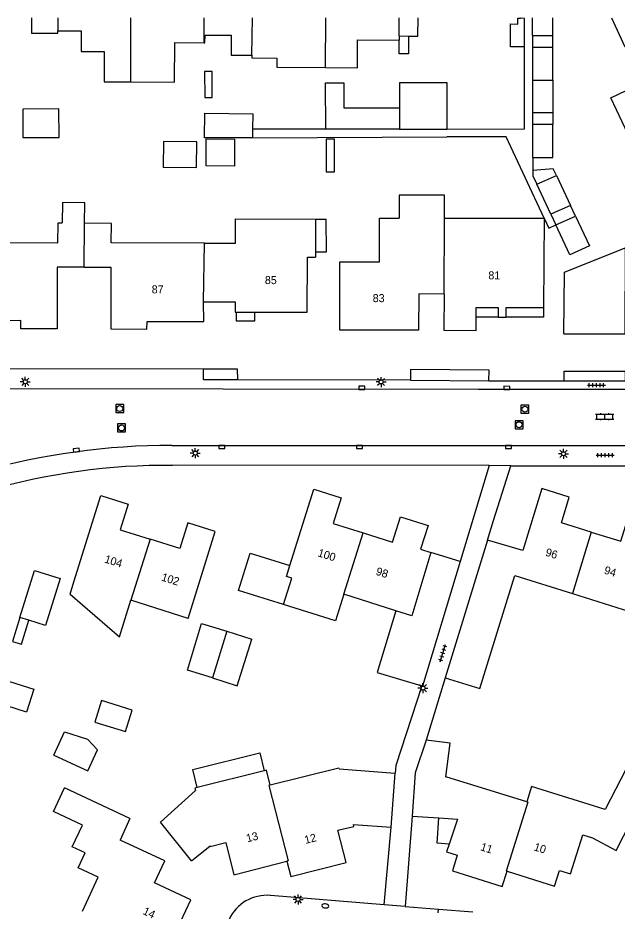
# Model space of a CAD drawing. Extents: x 126000 to 131009, y 393000 to 395500.
# Drawn here: x 130710.3 to 130785.1, y 395388.4 to 395500 of the extents above; entities that cross this region are included whole.
import ezdxf

# ---------------------------------------------------------------- set-up
doc = ezdxf.new("R2010")
doc.units = 0
for name, color, linetype in [('gg-afsc-erfafscheiding', 7, 'Continuous'), ('gg-afsc-muur', 7, 'Continuous'), ('gg-anno-huisnummerreeks BGT', 7, 'Continuous'), ('gg-bbg-bijgebouw', 7, 'Continuous'), ('gg-bbg-gedigitaliseerde bebouwing', 7, 'Continuous'), ('gg-bbg-gedigitaliseerde bijgebouw', 7, 'Continuous'), ('gg-bbg-hoofdgebouw', 7, 'Continuous'), ('gg-bbg-luifel en loopbrug', 7, 'Continuous'), ('gg-bbg-tussenscheiding', 7, 'Continuous'), ('gg-knt-verharding', 7, 'Continuous'), ('gt-grn-weggrens', 7, 'Continuous'), ('gt-symb-brandkraan', 7, 'Continuous'), ('gt-symb-klinker verharding', 7, 'Continuous'), ('gt-symb-kolk', 7, 'Continuous'), ('gt-symb-lichtmast', 7, 'Continuous'), ('gt-symb-rioolschacht', 7, 'Continuous'), ('gt-symb-tegel verharding', 7, 'Continuous')]:
    doc.layers.add(name, color=color, linetype=linetype)

# ---------------------------------------------------------------- blocks, each defined once
blk = doc.blocks.new('gt0-LMAST')
at = {"layer": 'gt-symb-lichtmast'}
for p, q in [((-0.18, 0.17), (-0.45, 0.44)), ((0, 0.25), (0, 0.62)), ((0.17, 0.17), (0.44, 0.44)), ((-0.25, 0), (-0.63, 0)), ((-0.18, -0.18), (-0.45, -0.45)), ((0, -0.25), (0, -0.63)), ((0.44, -0.45), (0.17, -0.18)), ((0.25, 0), (0.62, 0))]:
    blk.add_line(p, q, dxfattribs=at)
blk.add_circle((0, 0), 0.25, dxfattribs=at)
blk = doc.blocks.new('gt0-BR')
at = {"layer": 'gt-symb-brandkraan'}
for centre, radius, start, end in [((-0.24, 0), 0.206, 107.5669, 252.4331), ((0.6, -2.66), 3, 106.892, 107.5669), ((0, -0.69), 0.938, 73.108, 106.892), ((-0.6, -2.66), 3, 72.4331, 73.108), ((0.24, 0), 0.206, 287.567, 72.4331), ((0.6, 2.66), 3, 252.4331, 253.108), ((0, 0.69), 0.938, 253.108, 286.8921), ((-0.6, 2.66), 3, 286.8921, 287.567)]:
    blk.add_arc(centre, radius, start, end, dxfattribs=at)
blk = doc.blocks.new('gt0-TEG1')
at = {"layer": 'gt-symb-tegel verharding'}
for p, q in [((-1.12, 0), (1.12, 0)), ((-0.9, -0.25), (-0.9, 0.25)), ((-0.45, -0.25), (-0.45, 0.25)), ((0, -0.25), (0, 0.25)), ((0.45, -0.25), (0.45, 0.25)), ((0.9, -0.25), (0.9, 0.25))]:
    blk.add_line(p, q, dxfattribs=at)
blk = doc.blocks.new('gt0-KOLK')
at = {"layer": 'gt-symb-kolk'}
blk.add_lwpolyline([(0, 0), (0.38, 0), (0.38, 0.4), (-0.37, 0.4), (-0.37, 0), (0, 0)], dxfattribs=at)
blk = doc.blocks.new('gt0-RS')
at = {"layer": 'gt-symb-rioolschacht'}
blk.add_lwpolyline([(-0.5, -0.5), (0.5, -0.5), (0.5, 0.5), (-0.5, 0.5)], close=True, dxfattribs=at)
blk.add_circle((0, 0), 0.375, dxfattribs=at)
blk = doc.blocks.new('gt0-KL1')
at = {"layer": 'gt-symb-klinker verharding'}
for p, q in [((-1.15, 0.3), (1.15, 0.3)), ((-1, -0.3), (-1, 0.3)), ((-0.5, 0.3), (-0.5, 0.45)), ((0, -0.3), (0, 0.3)), ((0.5, 0.3), (0.5, 0.45)), ((1, -0.3), (1, 0.3)), ((-1.15, -0.3), (1.15, -0.3)), ((-0.5, -0.45), (-0.5, -0.3)), ((0.5, -0.45), (0.5, -0.3))]:
    blk.add_line(p, q, dxfattribs=at)

msp = doc.modelspace()

# ---------------------------------------------------------------- linework, layer by layer
at = {"layer": 'gg-afsc-erfafscheiding'}
for p, q in [((130773.06, 395500), (130773.06, 395499.98)), ((130748.74, 395486.09), (130739.58, 395486.09)), ((130763.92, 395486.09), (130773.57, 395486.15)), ((130739.56, 395485.03), (130763.86, 395485.12)), ((130771.27, 395485.16), (130763.86, 395485.12)), ((130776.03, 395474.97), (130771.27, 395485.16)), ((130774.63, 395482.54), (130774.63, 395480.93))]:
    msp.add_line(p, q, dxfattribs=at)
msp.add_lwpolyline([(130776.03, 395474.97), (130776.61, 395473.73), (130777.5, 395474.14)], dxfattribs=at)
at = {"layer": 'gg-afsc-muur'}
for p, q in [((130773.57, 395486.15), (130773.56, 395496.38)), ((130769.15, 395444.09), (130765.54, 395432.09)), ((130768.96, 395434.78), (130769.71, 395437.2)), ((130763.66, 395417.58), (130761.26, 395409.78))]:
    msp.add_line(p, q, dxfattribs=at)
msp.add_lwpolyline([(130760.75, 395416.55), (130757.5, 395406.6), (130757.4, 395405.65)], dxfattribs=at)
at = {"layer": 'gg-bbg-bijgebouw'}
for p, q in [((130774.58, 395497.8), (130774.58, 395500)), ((130774.58, 395496.3), (130774.57, 395492.21)), ((130774.57, 395492.21), (130774.57, 395488.14)), ((130774.57, 395486.67), (130774.57, 395482.54)), ((130778.49, 395460.54), (130786.09, 395460.52)), ((130765.54, 395432.09), (130761.88, 395433.23)), ((130765.54, 395432.09), (130760.82, 395416.53)), ((130710.51, 395425.11), (130712.33, 395430.97)), ((130711.64, 395424.76), (130710.51, 395425.11)), ((130733.2, 395424.37), (130736.37, 395423.39)), ((130736.37, 395423.39), (130739.5, 395422.41))]:
    msp.add_line(p, q, dxfattribs=at)
msp.add_lwpolyline([(130712.33, 395430.97), (130715.53, 395429.97), (130713.7, 395424.12), (130711.64, 395424.76)], dxfattribs=at)
at = {"layer": 'gg-bbg-gedigitaliseerde bebouwing'}
for p, q in [((130757.92, 395497.74), (130757.92, 395497.23)), ((130757.92, 395497.74), (130759.06, 395497.73)), ((130763.56, 395474.98), (130776.03, 395474.97)), ((130776.03, 395474.97), (130775.96, 395463.82)), ((130747.47, 395474.87), (130747.44, 395470.78)), ((130747.44, 395470.78), (130747.43, 395470.09)), ((130743.47, 395426.71), (130744.51, 395430.03)), ((130744.51, 395430.03), (130743.82, 395430.24)), ((130731.52, 395424.98), (130724.38, 395427.25)), ((130757.5, 395425.94), (130750.99, 395428)), ((130760.82, 395416.53), (130760.75, 395416.55)), ((130764.29, 395409.42), (130761.26, 395409.78)), ((130741.05, 395405.95), (130732.68, 395403.87)), ((130750.42, 395406.21), (130757.4, 395405.65)), ((130724.26, 395400.01), (130716.09, 395403.81)), ((130728.06, 395399.53), (130732.46, 395403.51)), ((130785.03, 395396.01), (130789.39, 395404.58))]:
    msp.add_line(p, q, dxfattribs=at)
for points in [[(130711.97, 395500), (130711.95, 395498.1), (130715.25, 395498.08), (130715.25, 395498.38)], [(130759.06, 395497.73), (130760.25, 395497.72), (130760.26, 395500)], [(130715.25, 395498.38), (130718.17, 395498.36), (130718.16, 395495.8), (130721.06, 395495.78), (130721.04, 395492.02), (130724.37, 395492)], [(130733.52, 395496.89), (130733.64, 395496.89), (130733.65, 395497.85), (130736.9, 395497.83), (130736.89, 395495.34), (130739.5, 395495.32)], [(130748.69, 395493.79), (130752.69, 395493.77), (130752.71, 395497.26), (130757.92, 395497.23)], [(130724.37, 395492), (130729.84, 395491.97), (130729.87, 395496.91), (130733.52, 395496.89)], [(130739.5, 395495.32), (130739.5, 395495.02), (130742.61, 395494.98), (130742.6, 395493.83), (130748.69, 395493.79)], [(130786.48, 395485.51), (130784.35, 395490.03), (130788.29, 395491.89)], [(130763.56, 395474.98), (130763.56, 395477.84), (130757.89, 395477.84), (130757.89, 395474.99)], [(130718.6, 395474.35), (130718.63, 395476.89), (130715.82, 395476.92), (130715.8, 395474.38)], [(130733.58, 395471.86), (130737.46, 395471.85), (130737.46, 395474.91), (130747.47, 395474.87)], [(130750.48, 395469.51), (130755.45, 395469.53), (130755.46, 395474.99), (130757.89, 395474.99)], [(130705.09, 395471.95), (130715.23, 395471.92), (130715.28, 395474.38), (130715.8, 395474.38)], [(130733.58, 395471.86), (130721.91, 395471.9), (130721.96, 395474.31), (130718.6, 395474.35)], [(130779.55, 395428.1), (130786.7, 395425.86), (130790.03, 395436.77)], [(130763.66, 395417.58), (130768, 395416.24), (130772.37, 395430.34), (130779.55, 395428.1)], [(130716.77, 395428.03), (130722.94, 395422.67), (130724.38, 395427.25)], [(130750.99, 395428), (130749.95, 395424.68), (130743.47, 395426.71)], [(130773.86, 395402.06), (130763.72, 395405.2), (130764.29, 395409.42)], [(130741.8, 395404.15), (130741.34, 395406.02), (130741.05, 395405.95)], [(130750.42, 395406.21), (130750.38, 395406.29), (130741.8, 395404.15)], [(130789.39, 395404.58), (130786.27, 395406.21), (130783.64, 395401.1), (130774.46, 395404), (130773.86, 395402.06)], [(130718.33, 395388.42), (130720.3, 395392.65), (130717.79, 395393.82), (130718.68, 395395.7), (130717.06, 395396.47), (130718.32, 395399.18), (130714.7, 395400.86), (130716.09, 395403.81)], [(130732.68, 395403.87), (130732.39, 395403.8), (130732.46, 395403.51)]]:
    msp.add_lwpolyline(points, dxfattribs=at)
at = {"layer": 'gg-bbg-gedigitaliseerde bijgebouw'}
for p, q in [((130777.11, 395497.79), (130777.11, 395500)), ((130774.58, 395497.8), (130777.11, 395497.79)), ((130777.1, 395496.3), (130774.58, 395496.3)), ((130777.1, 395492.21), (130777.1, 395496.3)), ((130757.93, 395491.87), (130757.93, 395488.77)), ((130777.1, 395492.21), (130777.09, 395488.14)), ((130763.92, 395486.09), (130763.91, 395488.61)), ((130777.09, 395488.14), (130774.57, 395488.14)), ((130739.58, 395486.09), (130739.56, 395485.03)), ((130757.94, 395486.09), (130748.74, 395486.09)), ((130757.94, 395486.09), (130763.92, 395486.09)), ((130777.09, 395486.68), (130774.57, 395486.67)), ((130774.57, 395482.54), (130774.63, 395482.54)), ((130775.12, 395479.23), (130777.56, 395480.31)), ((130777.56, 395480.31), (130779.32, 395476.58)), ((130776.87, 395475.49), (130775.12, 395479.23)), ((130779.32, 395476.58), (130776.87, 395475.49)), ((130777.5, 395474.14), (130779.95, 395475.24))]:
    msp.add_line(p, q, dxfattribs=at)
for points in [[(130748.74, 395486.09), (130748.7, 395491.88), (130750.97, 395491.88), (130750.97, 395488.77), (130757.93, 395488.77)], [(130763.91, 395488.61), (130763.91, 395491.87), (130757.93, 395491.87)], [(130715.41, 395485.07), (130715.39, 395488.63), (130710.86, 395488.6), (130710.88, 395485.04), (130715.41, 395485.07)], [(130739.56, 395485.03), (130733.58, 395485.03), (130733.63, 395488.11), (130739.61, 395488.01), (130739.58, 395486.09)], [(130774.63, 395482.54), (130777.1, 395482.54), (130777.09, 395486.68)], [(130733.78, 395484.88), (130737.34, 395484.86), (130737.33, 395481.48), (130733.77, 395481.5), (130733.78, 395484.88)], [(130779.95, 395475.24), (130781.71, 395471.52), (130779.25, 395470.4), (130777.5, 395474.14)], [(130778.49, 395460.54), (130778.56, 395468.25), (130786.13, 395471.29), (130786.09, 395460.52)], [(130757.5, 395425.94), (130755.17, 395418.25), (130760.75, 395416.55)], [(130734.56, 395417.55), (130731.47, 395418.51), (130733.2, 395424.37)], [(130734.56, 395417.55), (130737.68, 395416.57), (130739.5, 395422.41)], [(130719.88, 395412.04), (130723.7, 395410.86), (130724.53, 395413.53), (130720.7, 395414.72), (130719.88, 395412.04)], [(130714.74, 395407.89), (130716.07, 395410.8), (130718.97, 395409.9)], [(130714.74, 395407.89), (130719, 395405.94), (130720.22, 395408.59), (130718.97, 395409.9)]]:
    msp.add_lwpolyline(points, dxfattribs=at)
at = {"layer": 'gg-bbg-hoofdgebouw'}
for p, q in [((130784.43, 395500), (130786.12, 395496.4)), ((130737.55, 395463.26), (130739.86, 395463.25)), ((130770.28, 395462.61), (130771.27, 395462.6)), ((130768.96, 395434.78), (130763.66, 395417.58)), ((130743.82, 395430.24), (130744.24, 395431.59)), ((130756.91, 395398.92), (130757.4, 395405.65)), ((130759.54, 395400.29), (130762.88, 395400.06)), ((130724.26, 395400.01), (130723.02, 395397.3)), ((130731.94, 395394.7), (130728.06, 395399.53)), ((130728.92, 395383.53), (130731.89, 395389.85))]:
    msp.add_line(p, q, dxfattribs=at)
for points in [[(130739.86, 395463.25), (130746.42, 395463.23), (130746.43, 395470.09), (130747.43, 395470.09)], [(130763.51, 395465.48), (130760.35, 395465.51), (130760.33, 395460.99), (130750.47, 395460.99), (130750.48, 395469.51)], [(130718.52, 395468.86), (130715.17, 395468.86), (130715.16, 395461.16), (130710.63, 395461.17), (130710.63, 395462.18), (130703.41, 395462.17)], [(130718.52, 395468.86), (130721.87, 395468.85), (130721.86, 395461.14), (130726.39, 395461.12), (130726.4, 395462.09), (130733.51, 395462.09), (130733.47, 395464.53)], [(130763.51, 395465.48), (130763.5, 395460.98), (130767.52, 395460.97), (130767.53, 395462.61)], [(130733.47, 395464.53), (130737.41, 395464.55), (130737.39, 395463.26), (130737.55, 395463.26)], [(130767.53, 395462.61), (130767.53, 395463.84), (130770.28, 395463.83), (130770.28, 395462.61)], [(130771.27, 395462.6), (130771.26, 395463.82), (130775.96, 395463.82)], [(130716.77, 395428.03), (130717.25, 395429.56), (130720.62, 395440.34), (130724.05, 395439.26), (130723.05, 395436.07), (130726.77, 395434.9)], [(130744.24, 395431.59), (130747.23, 395441.13), (130750.66, 395440.04), (130749.65, 395436.85), (130753.42, 395435.66)], [(130781.92, 395435.78), (130778.18, 395436.94), (130779.16, 395440.14), (130775.73, 395441.2), (130773.34, 395433.49), (130768.96, 395434.78)], [(130753.42, 395435.66), (130757.08, 395434.5), (130758.09, 395437.69), (130761.52, 395436.6), (130760.58, 395433.63), (130761.88, 395433.23)], [(130781.92, 395435.78), (130785.61, 395434.64), (130786.6, 395437.84), (130790.03, 395436.77)], [(130731.52, 395424.98), (130734.91, 395435.86), (130731.48, 395436.93), (130730.48, 395433.74), (130726.77, 395434.9)], [(130761.26, 395409.78), (130759.92, 395405.68), (130759.54, 395400.29)], [(130743.85, 395394.66), (130744.36, 395392.73), (130751.28, 395394.48), (130750.24, 395398.54), (130752.24, 395399), (130752.18, 395399.26), (130756.91, 395398.92)], [(130762.88, 395400.06), (130765.18, 395399.9), (130764.15, 395396.8)], [(130779.32, 395393.09), (130780.86, 395397.95), (130782.07, 395397.57), (130785.03, 395396.01)], [(130731.89, 395389.85), (130727.35, 395391.96), (130728.62, 395394.71), (130723.02, 395397.3)], [(130731.94, 395394.7), (130734.27, 395396.6), (130734.27, 395396.49), (130736.23, 395396.99), (130737.26, 395392.97), (130743.85, 395394.66)], [(130764.15, 395396.8), (130763.83, 395395.83), (130765.14, 395395.4), (130764.55, 395393.47), (130770.78, 395391.49), (130771.39, 395393.4)], [(130771.39, 395393.4), (130777.33, 395391.54), (130777.96, 395393.52), (130779.32, 395393.09)]]:
    msp.add_lwpolyline(points, dxfattribs=at)
at = {"layer": 'gg-bbg-luifel en loopbrug'}
for p, q in [((130774.58, 395497.8), (130774.58, 395496.3)), ((130777.1, 395496.3), (130777.11, 395497.79)), ((130774.57, 395488.14), (130774.57, 395486.67)), ((130777.09, 395488.14), (130777.09, 395486.68)), ((130779.95, 395475.24), (130779.32, 395476.58)), ((130776.87, 395475.49), (130777.5, 395474.14)), ((130747.47, 395474.87), (130748.8, 395474.86)), ((130770.28, 395462.61), (130767.53, 395462.61))]:
    msp.add_line(p, q, dxfattribs=at)
for points in [[(130773.56, 395496.38), (130771.82, 395496.38), (130771.83, 395499.24), (130772.72, 395499.23), (130772.73, 395499.98), (130773.06, 395499.98)], [(130773.56, 395496.38), (130773.55, 395499.94), (130773.06, 395499.98)], [(130759.06, 395497.73), (130759.06, 395495.49), (130757.92, 395495.49), (130757.92, 395497.23)], [(130733.61, 395490.05), (130734.54, 395490.05), (130734.54, 395493.29), (130733.57, 395493.29), (130733.61, 395490.05)], [(130728.42, 395481.34), (130732.57, 395481.29), (130732.61, 395484.5), (130728.46, 395484.54), (130728.42, 395481.34)], [(130748.79, 395484.83), (130748.77, 395480.75), (130749.81, 395480.75), (130749.83, 395484.83), (130748.79, 395484.83)], [(130777.56, 395480.31), (130777.17, 395481.15), (130774.63, 395480.93)], [(130774.63, 395480.93), (130774.63, 395480.28), (130775.12, 395479.23)], [(130747.44, 395470.78), (130748.82, 395470.77), (130748.8, 395474.86)], [(130775.96, 395463.82), (130775.96, 395462.6), (130771.27, 395462.6)], [(130737.55, 395463.26), (130737.55, 395462.17), (130739.85, 395462.17), (130739.86, 395463.25)], [(130743.47, 395426.71), (130737.84, 395428.48), (130739.29, 395433.13), (130744.24, 395431.59)], [(130710.51, 395425.11), (130709.57, 395422.11), (130710.7, 395421.76), (130711.64, 395424.76)], [(130708.42, 395417.35), (130712.24, 395416.16), (130711.35, 395413.29), (130707.53, 395414.48), (130708.42, 395417.35)], [(130732.68, 395403.87), (130732.13, 395406.11), (130740.5, 395408.18), (130741.05, 395405.95)], [(130764.15, 395396.8), (130762.67, 395396.9), (130762.88, 395400.06)]]:
    msp.add_lwpolyline(points, dxfattribs=at)
at = {"layer": 'gg-bbg-tussenscheiding'}
for p, q in [((130715.25, 395500), (130715.25, 395498.38)), ((130724.37, 395492), (130724.39, 395500)), ((130733.52, 395496.89), (130733.55, 395500)), ((130739.5, 395495.32), (130739.56, 395500)), ((130748.69, 395493.79), (130748.74, 395500)), ((130757.92, 395497.74), (130757.92, 395500)), ((130774.57, 395492.21), (130777.1, 395492.21)), ((130757.93, 395488.77), (130757.94, 395486.09)), ((130763.51, 395465.48), (130763.56, 395474.98)), ((130718.52, 395468.86), (130718.6, 395474.35)), ((130733.47, 395464.53), (130733.58, 395471.86)), ((130726.77, 395434.9), (130724.38, 395427.25)), ((130750.99, 395428), (130753.42, 395435.66)), ((130781.92, 395435.78), (130779.55, 395428.1)), ((130736.37, 395423.39), (130734.56, 395417.55))]:
    msp.add_line(p, q, dxfattribs=at)
for points in [[(130761.88, 395433.23), (130759.49, 395425.33), (130757.5, 395425.94)], [(130741.8, 395404.15), (130741.63, 395404.11), (130744.05, 395394.71), (130743.85, 395394.66)], [(130773.86, 395402.06), (130773.99, 395402.02), (130771.27, 395393.43), (130771.39, 395393.4)]]:
    msp.add_lwpolyline(points, dxfattribs=at)
at = {"layer": 'gg-knt-verharding'}
for p, q in [((130703.96, 395456.2), (130733.45, 395456.16)), ((130759.33, 395454.76), (130737.69, 395454.77)), ((130769.11, 395454.65), (130778.54, 395454.67)), ((130729.49, 395446.6), (130818.69, 395446.59)), ((130769.15, 395444.09), (130729.59, 395444.11)), ((130769.71, 395437.2), (130771.86, 395444.03)), ((130771.86, 395444.03), (130818.66, 395444.04)), ((130759.54, 395400.29), (130758.67, 395389.02)), ((130756.05, 395389.23), (130756.91, 395398.92)), ((130756.05, 395389.23), (130741.81, 395390.38)), ((130758.67, 395389.02), (130756.05, 395389.23)), ((130758.67, 395389.02), (130762.83, 395388.68)), ((130762.78, 395388.21), (130762.83, 395388.68))]:
    msp.add_line(p, q, dxfattribs=at)
for points in [[(130737.69, 395454.77), (130733.46, 395454.78), (130733.45, 395456.16)], [(130769.11, 395454.65), (130769.16, 395456.01), (130759.33, 395456.06), (130759.33, 395454.76)], [(130778.54, 395454.67), (130778.53, 395455.86), (130786.14, 395455.89), (130786.16, 395454.68)], [(130818.77, 395453.57), (130767.82, 395453.56), (130703.96, 395453.67)]]:
    msp.add_lwpolyline(points, dxfattribs=at)
for centre, radius, start, end in [((130729.53, 395357.93), 88.67, 90.0205, 105.6712), ((130728.88, 395363.95), 80.16, 89.4893, 106.3262), ((130741.38, 395385.17), 5.23, 85.359, 154.8841)]:
    msp.add_arc(centre, radius, start, end, dxfattribs=at)
at = {"layer": 'gt-grn-weggrens'}
for p, q in [((130759.33, 395454.76), (130769.11, 395454.65)), ((130778.54, 395454.67), (130786.16, 395454.68)), ((130771.86, 395444.03), (130769.15, 395444.09)), ((130762.83, 395388.68), (130767.12, 395388.34))]:
    msp.add_line(p, q, dxfattribs=at)
msp.add_lwpolyline([(130733.45, 395456.16), (130737.68, 395456.15), (130737.69, 395454.77)], dxfattribs=at)

# ---------------------------------------------------------------- block references
at = {"layer": 'gt-symb-brandkraan', "rotation": -4.644721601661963}
msp.add_blockref('gt0-BR', (130748.68, 395389.08), dxfattribs=at)
at = {"layer": 'gt-symb-klinker verharding'}
msp.add_blockref('gt0-KL1', (130783.59, 395450.19), dxfattribs=at)
at = {"layer": 'gt-symb-kolk'}
for p, rotation in [((130753.22, 395453.58), -0.34377055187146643), ((130771.36, 395453.57), -0.9739344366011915), ((130717.58, 395445.8), 7.238726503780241)]:
    msp.add_blockref('gt0-KOLK', p, dxfattribs=dict(at, rotation=rotation))
for p in [(130735.72, 395446.2), (130752.96, 395446.2), (130771.57, 395446.2)]:
    msp.add_blockref('gt0-KOLK', p, dxfattribs=at)
at = {"layer": 'gt-symb-lichtmast'}
for p in [(130711.18, 395454.55), (130755.65, 395454.52), (130732.43, 395445.63), (130778.44, 395445.55), (130760.88, 395416.28), (130745.27, 395389.89)]:
    msp.add_blockref('gt0-LMAST', p, dxfattribs=at)
at = {"layer": 'gt-symb-rioolschacht'}
for p, rotation in [((130722.98, 395451.2), -0.2291818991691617), ((130773.62, 395451.12), 178.8542371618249), ((130723.21, 395448.78), -0.5156480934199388), ((130772.89, 395449.18), -179.31248364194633)]:
    msp.add_blockref('gt0-RS', p, dxfattribs=dict(at, rotation=rotation))
at = {"layer": 'gt-symb-tegel verharding'}
for p in [(130782.56, 395454.14), (130783.65, 395445.36)]:
    msp.add_blockref('gt0-TEG1', p, dxfattribs=at)
at = {"layer": 'gt-symb-tegel verharding', "rotation": 72.90569440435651}
msp.add_blockref('gt0-TEG1', (130763.37, 395420.64), dxfattribs=at)

# ---------------------------------------------------------------- texts
at = {"layer": 'gg-anno-huisnummerreeks BGT'}
for s, rotation, p in [('81', 359.8, (130769.05, 395467.34)), ('85', 359.8, (130741.12, 395466.75)), ('83', 0.1, (130754.6, 395464.49)), ('100', 342.4, (130747.65, 395432.77)), ('96', 342.7, (130776.1, 395432.84)), ('104', 342.6, (130721, 395431.99)), ('94', 342.8, (130783.43, 395430.6)), ('102', 342.4, (130728.11, 395429.74)), ('98', 342.4, (130754.92, 395430.46)), ('13', 14.4, (130738.93, 395397.01)), ('12', 14.2, (130746.2, 395396.81)), ('11', 342.5, (130767.98, 395396.05)), ('10', 342.7, (130774.66, 395396.04)), ('14', 334.8, (130725.78, 395388.09))]:
    msp.add_text(s, height=1, rotation=rotation, dxfattribs=at).set_placement(p)
msp.add_text('87', height=1, dxfattribs=at).set_placement((130726.98, 395465.59))

doc.saveas('drawing.dxf')
